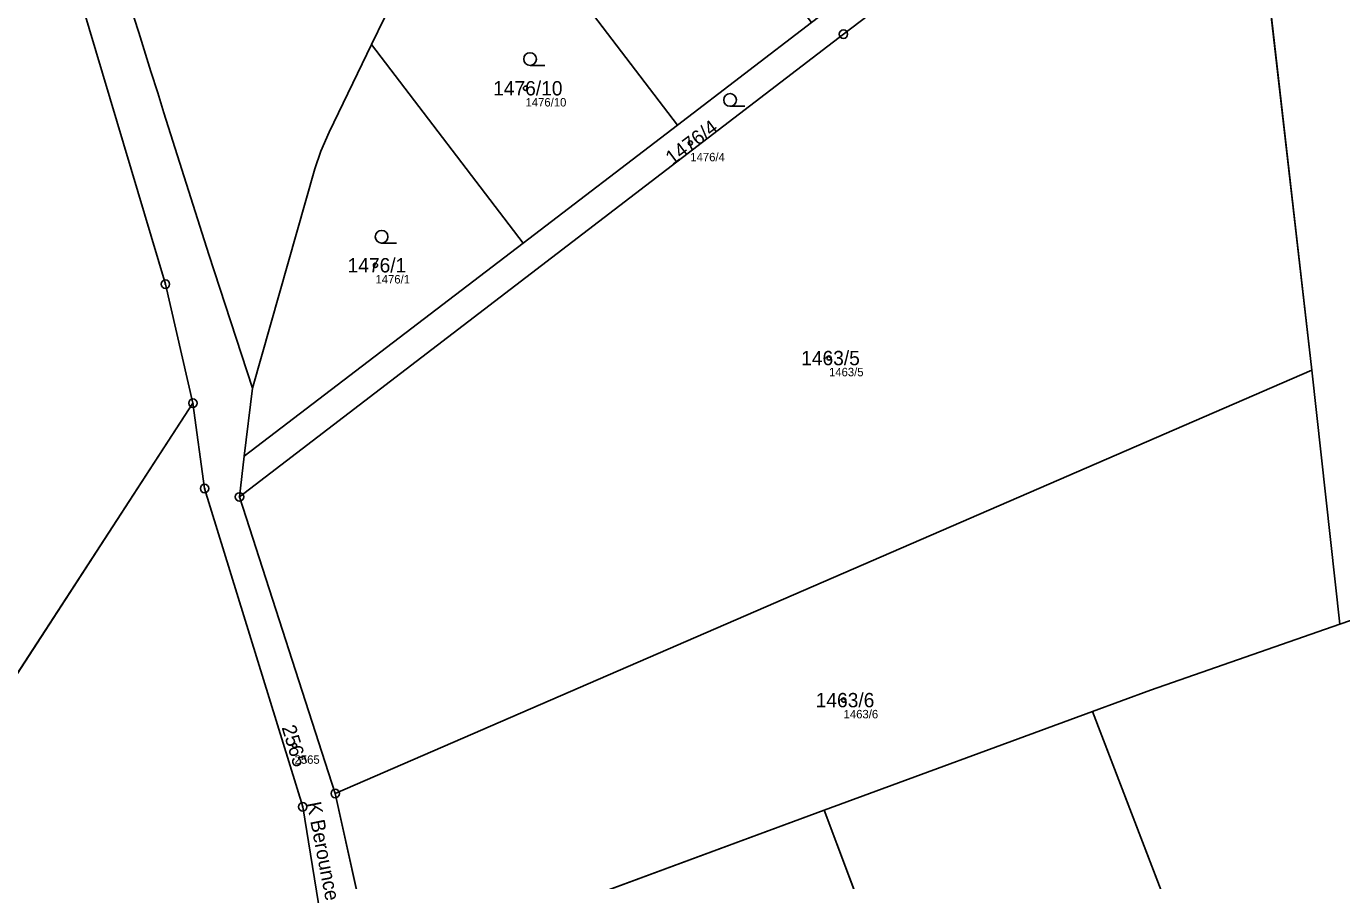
# Model space of a CAD drawing. Extents: x -751550 to -746116, y -1055108 to -1050700.
# Drawn here: x -749258.4 to -749102.6, y -1054636.8 to -1054535.6 of the extents above; entities that cross this region are included whole.
import ezdxf

# ---------------------------------------------------------------- set-up
doc = ezdxf.new("R2010")
doc.units = 0
for name, color, linetype in [('Definiční body', 7, 'Continuous'), ('Hranice parcel', 7, 'Continuous'), ('Parcelní čísla', 7, 'Continuous'), ('Polygon parcely', 7, 'Continuous'), ('Pop  PČ popisy', 7, 'Continuous'), ('Značky bodu BP', 7, 'Continuous'), ('Značky kultur', 7, 'Continuous')]:
    doc.layers.add(name, color=color, linetype=linetype)

msp = doc.modelspace()

# ---------------------------------------------------------------- linework, layer by layer
at = {"layer": 'Definiční body'}
for centre in [(-749199.27, -1054542.97), (-749179.75, -1054549.46), (-749217.05, -1054563.93), (-749163.32, -1054574.92), (-749161.59, -1054615.43), (-749226.63, -1054620.81)]:
    msp.add_circle(centre, 0.25, dxfattribs=at)
at = {"layer": 'Hranice parcel'}
for p, q in [((-749181.27, -1054547.34), (-749201.82, -1054520.43)), ((-749106.12, -1054576.37), (-749111.95, -1054525.51)), ((-749165.38, -1054535.2), (-749181.27, -1054547.34)), ((-749199.55, -1054561.3), (-749217.51, -1054537.78)), ((-749181.27, -1054547.34), (-749199.55, -1054561.3)), ((-749232.59, -1054586.54), (-749199.55, -1054561.3)), ((-749221.81, -1054626.49), (-749106.12, -1054576.37)), ((-749102.8, -1054606.42), (-749106.12, -1054576.37)), ((-749231.62, -1054578.5), (-749232.59, -1054586.54)), ((-749271.66, -1054630.97), (-749238.67, -1054580.27)), ((-749232.59, -1054586.54), (-749233.16, -1054591.37)), ((-749221.81, -1054626.49), (-749233.16, -1054591.37)), ((-749100.4, -1054605.6), (-749102.8, -1054606.42)), ((-749132.12, -1054616.78), (-749163.88, -1054628.48)), ((-749099.5, -1054701.75), (-749132.12, -1054616.78)), ((-749217, -1054648.29), (-749221.81, -1054626.49)), ((-749163.88, -1054628.48), (-749201.41, -1054642.3)), ((-749134.02, -1054707.89), (-749163.88, -1054628.48))]:
    msp.add_line(p, q, dxfattribs=at)
for points in [[(-749252.8, -1054512.62), (-749248.91, -1054524.55), (-749245.09, -1054536.35), (-749243.66, -1054540.99), (-749242.83, -1054543.5), (-749242.11, -1054545.89), (-749236.8, -1054562.67), (-749231.62, -1054578.5)], [(-749233.16, -1054591.37), (-749161.62, -1054536.57), (-749132.29, -1054514.27)], [(-749238.67, -1054580.27), (-749241.93, -1054566.17), (-749253.44, -1054527.53), (-749261.67, -1054515.97)], [(-749217.51, -1054537.78), (-749215.99, -1054534.65), (-749214.7, -1054532.38), (-749212.91, -1054530.6), (-749207.16, -1054525.63), (-749201.82, -1054520.43)], [(-749231.62, -1054578.5), (-749224.25, -1054552.53), (-749223.54, -1054550.41), (-749222.53, -1054548.16), (-749217.51, -1054537.78)], [(-749223.36, -1054642.22), (-749225.67, -1054628.07), (-749237.29, -1054590.37), (-749238.67, -1054580.27)], [(-749102.8, -1054606.42), (-749125.24, -1054614.25), (-749132.12, -1054616.78)]]:
    msp.add_lwpolyline(points, dxfattribs=at)
at = {"layer": 'Polygon parcely'}
for points in [[(-749217.51, -1054537.78), (-749215.99, -1054534.65), (-749214.7, -1054532.38), (-749212.91, -1054530.6), (-749207.16, -1054525.63), (-749201.82, -1054520.43), (-749200.92, -1054519.55), (-749214.61, -1054491.47), (-749221.2, -1054494.59), (-749247.5, -1054509.49), (-749252.8, -1054512.62), (-749248.91, -1054524.55), (-749245.09, -1054536.35), (-749243.66, -1054540.99), (-749242.83, -1054543.5), (-749242.11, -1054545.89), (-749236.8, -1054562.67), (-749231.62, -1054578.5), (-749224.25, -1054552.53), (-749223.54, -1054550.41), (-749222.53, -1054548.16)], [(-749221.81, -1054626.49), (-749106.12, -1054576.37), (-749111.95, -1054525.51), (-749113.19, -1054499.74), (-749119.25, -1054504.34), (-749132.29, -1054514.27), (-749161.62, -1054536.57), (-749233.16, -1054591.37)], [(-749200.92, -1054519.55), (-749201.82, -1054520.43), (-749181.27, -1054547.34), (-749165.38, -1054535.2), (-749188.48, -1054504.95)], [(-749199.55, -1054561.3), (-749232.59, -1054586.54), (-749233.16, -1054591.37), (-749161.62, -1054536.57), (-749132.29, -1054514.27), (-749134.39, -1054511.53), (-749149.51, -1054523.08), (-749165.38, -1054535.2), (-749181.27, -1054547.34)], [(-749297.55, -1054534.05), (-749271.66, -1054630.97), (-749238.67, -1054580.27), (-749241.93, -1054566.17), (-749253.44, -1054527.53), (-749261.67, -1054515.97), (-749276.2, -1054523.13), (-749281.5, -1054525.81), (-749293.88, -1054531.74), (-749297.71, -1054533.59)], [(-749201.82, -1054520.43), (-749207.16, -1054525.63), (-749212.91, -1054530.6), (-749214.7, -1054532.38), (-749215.99, -1054534.65), (-749217.51, -1054537.78), (-749199.55, -1054561.3), (-749181.27, -1054547.34)], [(-749073.76, -1054526.56), (-749111.95, -1054525.51), (-749106.12, -1054576.37), (-749102.8, -1054606.42), (-749100.4, -1054605.6), (-749069.63, -1054594.89), (-749062.62, -1054592.45), (-749069.09, -1054578.03), (-748997.2, -1054591.14), (-748980.89, -1054548.05), (-749038.02, -1054537.8), (-749068.86, -1054532.27), (-749066.09, -1054526.82), (-749071.66, -1054526.63)], [(-749232.59, -1054586.54), (-749199.55, -1054561.3), (-749217.51, -1054537.78), (-749222.53, -1054548.16), (-749223.54, -1054550.41), (-749224.25, -1054552.53), (-749231.62, -1054578.5)], [(-749106.12, -1054576.37), (-749221.81, -1054626.49), (-749217, -1054648.29), (-749201.41, -1054642.3), (-749163.88, -1054628.48), (-749132.12, -1054616.78), (-749125.24, -1054614.25), (-749102.8, -1054606.42)], [(-749224.72, -1054647.7), (-749223.36, -1054642.22), (-749225.67, -1054628.07), (-749237.29, -1054590.37), (-749238.67, -1054580.27), (-749271.66, -1054630.97), (-749288.04, -1054658.17), (-749278.52, -1054674.25), (-749268.85, -1054690.77), (-749248.08, -1054668.77)], [(-749100.4, -1054605.6), (-749102.8, -1054606.42), (-749125.24, -1054614.25), (-749132.12, -1054616.78), (-749099.5, -1054701.75), (-749081.77, -1054698.59), (-749067.82, -1054694.8)], [(-749099.5, -1054701.75), (-749132.12, -1054616.78), (-749163.88, -1054628.48), (-749134.02, -1054707.89)], [(-749173.36, -1054714.89), (-749134.02, -1054707.89), (-749163.88, -1054628.48), (-749201.41, -1054642.3)]]:
    msp.add_lwpolyline(points, close=True, dxfattribs=at)
msp.add_lwpolyline([(-749217, -1054648.29), (-749221.81, -1054626.49), (-749233.16, -1054591.37), (-749232.59, -1054586.54), (-749231.62, -1054578.5), (-749236.8, -1054562.67), (-749242.11, -1054545.89), (-749242.83, -1054543.5), (-749243.66, -1054540.99), (-749245.09, -1054536.35), (-749248.91, -1054524.55), (-749252.8, -1054512.62), (-749261.67, -1054515.97), (-749253.44, -1054527.53), (-749241.93, -1054566.17), (-749238.67, -1054580.27), (-749237.29, -1054590.37), (-749225.67, -1054628.07), (-749223.36, -1054642.22)], dxfattribs=at)
at = {"layer": 'Značky bodu BP'}
for centre, radius in [((-749161.62, -1054536.57), 0.5), ((-749161.62, -1054536.57), 0.0303), ((-749241.93, -1054566.17), 0.5), ((-749241.93, -1054566.17), 0.0303), ((-749238.67, -1054580.27), 0.5), ((-749238.67, -1054580.27), 0.0303), ((-749237.29, -1054590.37), 0.5), ((-749237.29, -1054590.37), 0.0303), ((-749233.16, -1054591.37), 0.5), ((-749233.16, -1054591.37), 0.0303), ((-749221.81, -1054626.49), 0.5), ((-749221.81, -1054626.49), 0.0303), ((-749225.67, -1054628.07), 0.5), ((-749225.67, -1054628.07), 0.0303)]:
    msp.add_circle(centre, radius, dxfattribs=at)
at = {"layer": 'Značky kultur'}
for p, q in [((-749198.73, -1054540.27), (-749196.98, -1054540.27)), ((-749175.04, -1054545.1), (-749173.29, -1054545.1)), ((-749216.32, -1054561.31), (-749214.57, -1054561.31))]:
    msp.add_line(p, q, dxfattribs=at)
for centre in [(-749198.73, -1054539.52), (-749175.04, -1054544.35), (-749216.32, -1054560.56)]:
    msp.add_circle(centre, 0.75, dxfattribs=at)

# ---------------------------------------------------------------- texts
at = {"layer": 'Definiční body'}
for s, p in [('1476/10', (-749199.27, -1054545.13)), ('1476/4', (-749179.75, -1054551.62)), ('1476/1', (-749217.05, -1054566.09)), ('1463/5', (-749163.32, -1054577.08)), ('1463/6', (-749161.59, -1054617.59)), ('2565', (-749226.63, -1054622.97))]:
    msp.add_text(s, height=1, dxfattribs=at).set_placement(p)
at = {"layer": 'Parcelní čísla'}
for s, p in [('1476/10', (-749203.11, -1054543.82)), ('1476/1', (-749220.35, -1054564.78)), ('1463/5', (-749166.62, -1054575.77)), ('1463/6', (-749164.9, -1054616.28))]:
    msp.add_text(s, height=1.7, dxfattribs=at).set_placement(p)
for s, rotation, p in [('1476/4', 37, (-749181.88, -1054552.13)), ('2565', 287, (-749228.18, -1054618.66))]:
    msp.add_text(s, height=1.7, rotation=rotation, dxfattribs=at).set_placement(p)
at = {"layer": 'Pop  PČ popisy'}
msp.add_text('K Berounce', height=1.7, rotation=281, dxfattribs=at).set_placement((-749225.19, -1054627.64))

doc.saveas('drawing.dxf')
